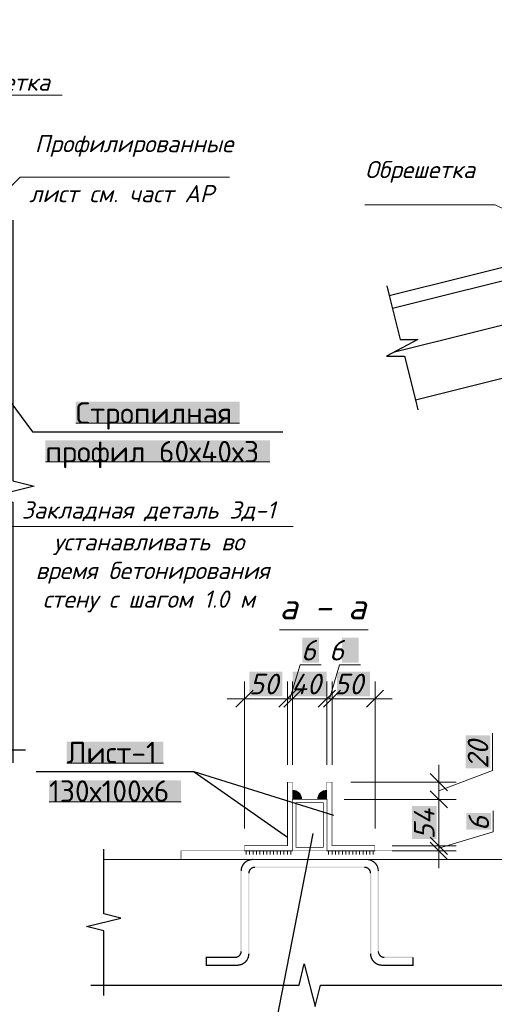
# Model space of a CAD drawing. Header units: millimetres. Extents: x 363306 to 7757304, y 1022887 to 1207196.
# Tile 703 of 1056: x 2405007 to 2410535, y 1065236 to 1076701. Entities that reach past the tile are written whole.
import ezdxf

# ---------------------------------------------------------------- set-up
doc = ezdxf.new("R2010")
doc.units = ezdxf.units.MM
for name, color, linetype in [('0 @ 100', 7, 'Continuous'), ('PDF12_0', 7, 'Continuous'), ('PDF12_108', 5, 'Continuous'), ('PDF12__8 hatch', 7, 'Continuous'), ('PDF12_kcd_tx', 7, 'Continuous'), ('PDF12_Text', 7, 'Continuous'), ('PDF12_выноски', 7, 'Continuous')]:
    doc.layers.add(name, color=color, linetype=linetype)
doc.layers.add('PDF12_A3 pdf uchun', color=7, linetype='Continuous', true_color=0x636466)
doc.styles.add('iso', font='isocpeur.TTF')
doc.styles.add('PDF ISOCPEUR', font='isocpeur.TTF')
doc.styles.add('PDF ISOCPEUR Italic', font='isocpeui.ttf')
doc.styles.get("Standard").update_dxf_attribs({"font": 'isocpeui.ttf'})
doc.styles.add('ViTEXT', font='isocpeur.TTF')
doc.styles.add('ГОСТ 2.304', font='isocpeui.ttf')

msp = doc.modelspace()

# ---------------------------------------------------------------- linework, layer by layer
at = {"layer": 'PDF12_0', "lineweight": 25}
for points in [[(2404926.498, 1074368.527), (2404926.498, 1074217.664), (2404926.498, 1071332.793), (2405175.884, 1071271.216), (2404675.573, 1071144.984), (2404926.498, 1071083.407), (2404926.498, 1068198.536), (2404926.498, 1068047.673)], [(2409283.054, 1073603.435), (2409312.303, 1073487.979), (2409440.074, 1072978.431), (2409646.357, 1072978.431), (2409281.514, 1072784.465), (2409487.796, 1072784.465), (2409615.568, 1072274.917), (2409643.278, 1072157.921)], [(2409312.303, 1073487.979), (2409312.303, 1073487.979)], [(2404075.2, 1073361.747), (2405157.411, 1071902.378), (2408071.531, 1071902.378)], [(2400811.632, 1068198.536), (2400962.495, 1068198.536), (2402819.034, 1068198.536), (2402882.15, 1068447.922), (2403006.843, 1067947.611), (2403068.42, 1068198.536), (2404926.498, 1068198.536), (2405075.822, 1068198.536)], [(2407038.581, 1067942.993), (2405198.976, 1067942.993)], [(2408665.747, 1067436.524), (2407038.581, 1067942.993), (2408125.411, 1067180.98)], [(2408420.979, 1067224.084), (2407963.772, 1064874.931), (2405048.113, 1064874.931)], [(2405985.619, 1065339.835), (2405985.619, 1065459.91), (2405985.619, 1066091.072), (2405785.494, 1066141.873), (2406184.204, 1066240.395), (2405985.619, 1066291.196), (2405985.619, 1066922.358), (2405985.619, 1067042.433)], [(2405985.619, 1066922.358), (2405985.619, 1066922.358)], [(2405834.756, 1065459.91), (2405985.619, 1065459.91), (2408260.88, 1065459.91), (2408322.456, 1065709.296), (2408447.149, 1065208.985), (2408510.265, 1065459.91), (2410785.526, 1065459.91), (2410936.389, 1065459.91)]]:
    msp.add_lwpolyline(points, dxfattribs=at)
at = {"layer": 'PDF12_0', "color": 7, "lineweight": 0, "true_color": 0xffffff}
for points in [[(2405660.801, 1072002.44), (2407568.141, 1072002.44)], [(2405306.735, 1071552.93), (2407922.207, 1071552.93)], [(2405556.121, 1068043.055), (2406681.436, 1068043.055)], [(2405349.839, 1067593.544), (2406887.718, 1067593.544)]]:
    msp.add_lwpolyline(points, dxfattribs=at)
at = {"layer": 'PDF12_0', "lineweight": 0}
for points in [[(2408031.506, 1069597.868), (2409067.535, 1069597.868)], [(2407725.162, 1068894.353), (2407525.037, 1068694.229)], [(2409045.983, 1068694.229), (2409244.568, 1068894.353)], [(2409989.647, 1067722.856), (2409789.522, 1067922.98)], [(2409989.647, 1066922.358), (2409789.522, 1067122.482)], [(2410785.526, 1066922.358), (2405985.619, 1066922.358)]]:
    msp.add_lwpolyline(points, dxfattribs=at)
for points in [[(2408225.473, 1068894.353), (2408025.349, 1068694.229)], [(2408085.386, 1068694.229), (2408285.51, 1068894.353)], [(2408685.759, 1068894.353), (2408485.635, 1068694.229)], [(2408545.672, 1068694.229), (2408745.797, 1068894.353)], [(2409989.647, 1067522.731), (2409789.522, 1067722.856)], [(2409989.647, 1066982.395), (2409789.522, 1067182.52)]]:
    msp.add_lwpolyline(points, close=True, dxfattribs=at)
at = {"layer": 'PDF12_0', "color": 3, "lineweight": 0}
for points in [[(2407625.1, 1067022.42), (2408185.448, 1067022.42)], [(2407645.112, 1067022.42), (2407645.112, 1066982.395)], [(2407685.137, 1067022.42), (2407685.137, 1066982.395)], [(2407725.162, 1067022.42), (2407725.162, 1066982.395)], [(2407765.187, 1067022.42), (2407765.187, 1066982.395)], [(2407805.212, 1067022.42), (2407805.212, 1066982.395)], [(2407845.237, 1067022.42), (2407845.237, 1066982.395)], [(2407885.261, 1067022.42), (2407885.261, 1066982.395)], [(2407925.286, 1067022.42), (2407925.286, 1066982.395)], [(2407965.311, 1067022.42), (2407965.311, 1066982.395)], [(2408005.336, 1067022.42), (2408005.336, 1066982.395)], [(2408045.361, 1067022.42), (2408045.361, 1066982.395)], [(2408085.386, 1067022.42), (2408085.386, 1066982.395)], [(2408125.411, 1067022.42), (2408125.411, 1066982.395)], [(2408165.436, 1067022.42), (2408165.436, 1066982.395)], [(2409146.045, 1067022.42), (2408585.697, 1067022.42)], [(2408605.709, 1067022.42), (2408605.709, 1066982.395)], [(2408645.734, 1067022.42), (2408645.734, 1066982.395)], [(2408685.759, 1067022.42), (2408685.759, 1066982.395)], [(2408725.784, 1067022.42), (2408725.784, 1066982.395)], [(2408765.809, 1067022.42), (2408765.809, 1066982.395)], [(2408805.834, 1067022.42), (2408805.834, 1066982.395)], [(2408845.859, 1067022.42), (2408845.859, 1066982.395)], [(2408885.884, 1067022.42), (2408885.884, 1066982.395)], [(2408925.909, 1067022.42), (2408925.909, 1066982.395)], [(2408965.933, 1067022.42), (2408965.933, 1066982.395)], [(2409005.958, 1067022.42), (2409005.958, 1066982.395)], [(2409045.983, 1067022.42), (2409045.983, 1066982.395)], [(2409086.008, 1067022.42), (2409086.008, 1066982.395)], [(2409126.033, 1067022.42), (2409126.033, 1066982.395)]]:
    msp.add_lwpolyline(points, dxfattribs=at)
at = {"layer": 'PDF12_0', "lineweight": 0}
for centre, start, end in [((2408184.678, 1067623.563), 359.999995, 90.000005), ((2408584.927, 1067623.563), 89.999995, 180.000005)]:
    msp.add_arc(centre, 105.45, start, end, dxfattribs=at)
at = {"layer": 'PDF12_0', "color": 7, "true_color": 0xffffff, "transparency": 33554559}
for points in [[(2405660.801, 1072253.365), (2407568.141, 1072253.365), (2405660.801, 1072002.44)], [(2407568.141, 1072253.365), (2405660.801, 1072002.44), (2407568.141, 1072002.44)], [(2405306.735, 1071802.315), (2407922.207, 1071802.315), (2405306.735, 1071552.93)], [(2407922.207, 1071802.315), (2405306.735, 1071552.93), (2407922.207, 1071552.93)], [(2405556.121, 1068292.441), (2406681.436, 1068292.441), (2405556.121, 1068043.055)], [(2406681.436, 1068292.441), (2405556.121, 1068043.055), (2406681.436, 1068043.055)], [(2405349.839, 1067842.93), (2406887.718, 1067842.93), (2405349.839, 1067593.544)], [(2406887.718, 1067842.93), (2405349.839, 1067593.544), (2406887.718, 1067593.544)]]:
    msp.add_solid(points, dxfattribs=at)
at = {"layer": 'PDF12_108', "lineweight": 0}
msp.add_line((2408125.411, 1067083.227), (2408125.411, 1067822.918), dxfattribs=at)
for points in [[(2408125.411, 1067822.918, 3.079, 3.079, 0), (2408185.448, 1067822.918, 3.079, 3.079, 0), (2408185.448, 1067023.19, 4.618, 4.618, 0), (2407625.1, 1067023.19, 3.079, 3.079, 0), (2407625.1, 1067083.227, 4.618, 4.618, 0), (2408125.411, 1067083.227, 3.079, 3.079, 0)], [(2408645.734, 1067822.918, 3.079, 3.079, 0), (2408585.697, 1067822.918, 3.079, 3.079, 0), (2408585.697, 1067023.19, 4.618, 4.618, 0), (2409145.276, 1067023.19, 4.618, 4.618, 0), (2409145.276, 1067083.227, 4.618, 4.618, 0), (2408644.965, 1067083.227, 4.618, 4.618, 0), (2408644.965, 1067822.918, 0, 0, 0)]]:
    msp.add_lwpolyline(points, format="xyseb", dxfattribs=at)
at = {"layer": 'PDF12_108', "color": 244, "lineweight": 0, "true_color": 0x991a1e, "const_width": 7.697}
for points in [[(2408184.678, 1067623.563), (2408584.927, 1067623.563), (2408584.927, 1067023.19), (2408184.678, 1067023.19)], [(2408224.703, 1067583.538), (2408544.902, 1067583.538), (2408544.902, 1067063.215), (2408224.703, 1067063.215)]]:
    msp.add_lwpolyline(points, close=True, dxfattribs=at)
at = {"layer": 'PDF12_108', "color": 251, "lineweight": 0, "true_color": 0x636466, "const_width": 7.697}
msp.add_lwpolyline([(2406885.409, 1067023.19), (2409885.736, 1067023.19), (2409885.736, 1066923.128), (2406885.409, 1066923.128)], close=True, dxfattribs=at)
at = {"layer": 'PDF12_108', "color": 251, "lineweight": 0, "true_color": 0x636466}
for points, const_width in [([(2407722.083, 1066923.128), (2407695.143, 1066920.818), (2407669.743, 1066912.352), (2407646.652, 1066900.806), (2407625.869, 1066883.103), (2407609.705, 1066863.09), (2407596.62, 1066839.229), (2407588.923, 1066814.599), (2407586.614, 1066788.428)], 15.091), ([(2409184.531, 1066788.428), (2409181.452, 1066814.599), (2409174.525, 1066839.229), (2409161.44, 1066863.09), (2409144.506, 1066883.103), (2409123.724, 1066900.806), (2409100.633, 1066912.352), (2409075.232, 1066920.818), (2409049.062, 1066923.128)], 14.36)]:
    msp.add_lwpolyline(points, dxfattribs=dict(at, const_width=const_width))
for points in [[(2407514.261, 1065781.649, 15.394, 15.394, 0), (2407181.747, 1065781.649, 15.394, 15.394, 0), (2407181.747, 1065690.823, 15.394, 15.394, 0), (2407541.971, 1065690.823, 15.362, 15.362, 0), (2407568.141, 1065693.902, 15.362, 15.362, 0), (2407592.772, 1065700.829, 15.362, 15.362, 0), (2407616.633, 1065713.914, 15.362, 15.362, 0), (2407636.645, 1065730.078, 15.362, 15.362, 0), (2407654.349, 1065750.86, 15.362, 15.362, 0), (2407665.894, 1065773.951, 15.362, 15.362, 0), (2407674.361, 1065800.122, 15.362, 15.362, 0), (2407676.67, 1065826.292, 0, 0, 0)], [(2409589.398, 1065781.649, 15.394, 15.394, 0), (2409589.398, 1065690.823, 15.394, 15.394, 0), (2409229.174, 1065690.823, 15.262, 15.262, 0), (2409203.004, 1065693.902, 15.262, 15.262, 0), (2409176.834, 1065700.829, 15.262, 15.262, 0), (2409153.743, 1065713.914, 15.262, 15.262, 0), (2409132.96, 1065730.078, 15.262, 15.262, 0), (2409116.796, 1065750.86, 15.262, 15.262, 0), (2409103.711, 1065773.951, 15.262, 15.262, 0), (2409096.784, 1065800.122, 15.262, 15.262, 0), (2409093.705, 1065826.292, 0, 0, 0)]]:
    msp.add_lwpolyline(points, format="xyseb", dxfattribs=at)
msp.add_lwpolyline([(2409589.398, 1065781.649), (2409589.398, 1065781.649)], dxfattribs=at)
at = {"layer": 'PDF12_108', "color": 251, "true_color": 0x636466, "transparency": 33554559}
for points in [[(2407722.083, 1066930.055), (2407722.083, 1066916.2), (2409049.062, 1066930.055)], [(2407722.083, 1066916.2), (2409049.062, 1066930.055), (2409049.062, 1066916.2)], [(2407678.979, 1066800.744), (2407692.834, 1066793.047), (2407671.282, 1066782.271)], [(2407692.834, 1066817.677), (2407703.61, 1066806.901), (2407678.979, 1066800.744)], [(2407703.61, 1066806.901), (2407678.979, 1066800.744), (2407692.834, 1066793.047)], [(2407708.228, 1066829.993), (2407715.925, 1066817.677), (2407692.834, 1066817.677)], [(2407715.925, 1066817.677), (2407692.834, 1066817.677), (2407703.61, 1066806.901)], [(2407728.241, 1066837.69), (2407731.32, 1066823.835), (2407708.228, 1066829.993)], [(2407731.32, 1066823.835), (2407708.228, 1066829.993), (2407715.925, 1066817.677)], [(2407748.253, 1066840.769), (2407748.253, 1066825.375), (2407728.241, 1066837.69)], [(2407748.253, 1066825.375), (2407728.241, 1066837.69), (2407731.32, 1066823.835)], [(2409021.353, 1066825.375), (2409021.353, 1066840.769), (2407748.253, 1066825.375)], [(2409021.353, 1066840.769), (2407748.253, 1066825.375), (2407748.253, 1066840.769)], [(2409042.904, 1066837.69), (2409038.286, 1066823.835), (2409021.353, 1066840.769)], [(2409038.286, 1066823.835), (2409021.353, 1066840.769), (2409021.353, 1066825.375)], [(2409053.68, 1066817.677), (2409042.904, 1066837.69), (2409038.286, 1066823.835)], [(2409061.377, 1066829.993), (2409053.68, 1066817.677), (2409042.904, 1066837.69)], [(2409067.535, 1066806.901), (2409061.377, 1066829.993), (2409053.68, 1066817.677)], [(2409078.311, 1066817.677), (2409067.535, 1066806.901), (2409061.377, 1066829.993)], [(2409078.311, 1066793.047), (2409078.311, 1066817.677), (2409067.535, 1066806.901)], [(2409090.626, 1066800.744), (2409078.311, 1066793.047), (2409078.311, 1066817.677)], [(2409084.469, 1066777.653), (2409090.626, 1066800.744), (2409078.311, 1066793.047)], [(2409098.323, 1066782.271), (2409084.469, 1066777.653), (2409090.626, 1066800.744)], [(2407578.917, 1065852.462), (2407594.311, 1065852.462), (2407578.917, 1066788.428)], [(2407594.311, 1065852.462), (2407578.917, 1066788.428), (2407594.311, 1066788.428)], [(2407671.282, 1066782.271), (2407686.676, 1066777.653), (2407669.743, 1066760.719)], [(2407686.676, 1066777.653), (2407669.743, 1066760.719), (2407683.598, 1066760.719)], [(2407683.598, 1066760.719), (2407669.743, 1066760.719), (2407683.598, 1065826.292)], [(2407669.743, 1066760.719), (2407683.598, 1065826.292), (2407669.743, 1065826.292)], [(2407692.834, 1066793.047), (2407671.282, 1066782.271), (2407686.676, 1066777.653)], [(2409086.008, 1066760.719), (2409098.323, 1066782.271), (2409084.469, 1066777.653)], [(2409101.402, 1066760.719), (2409086.008, 1066760.719), (2409098.323, 1066782.271)], [(2409086.008, 1065826.292), (2409101.402, 1065826.292), (2409086.008, 1066760.719)], [(2409101.402, 1065826.292), (2409086.008, 1066760.719), (2409101.402, 1066760.719)], [(2409192.228, 1066788.428), (2409176.834, 1066788.428), (2409192.228, 1065852.462)], [(2409176.834, 1066788.428), (2409192.228, 1065852.462), (2409176.834, 1065852.462)], [(2407514.261, 1065789.346), (2407535.813, 1065777.03), (2407531.195, 1065790.885)], [(2407514.261, 1065773.951), (2407514.261, 1065789.346), (2407535.813, 1065777.03)], [(2407531.195, 1065790.885), (2407554.286, 1065784.727), (2407546.589, 1065797.043)], [(2407535.813, 1065777.03), (2407531.195, 1065790.885), (2407554.286, 1065784.727)], [(2407546.589, 1065797.043), (2407571.22, 1065797.043), (2407560.444, 1065807.819)], [(2407554.286, 1065784.727), (2407546.589, 1065797.043), (2407571.22, 1065797.043)], [(2407560.444, 1065807.819), (2407583.535, 1065813.976), (2407569.681, 1065820.134)], [(2407571.22, 1065797.043), (2407560.444, 1065807.819), (2407583.535, 1065813.976)], [(2407569.681, 1065820.134), (2407591.232, 1065832.449), (2407577.378, 1065837.068)], [(2407583.535, 1065813.976), (2407569.681, 1065820.134), (2407591.232, 1065832.449)], [(2407591.232, 1065832.449), (2407577.378, 1065837.068), (2407594.311, 1065852.462)], [(2407577.378, 1065837.068), (2407594.311, 1065852.462), (2407578.917, 1065852.462)], [(2409176.834, 1065852.462), (2409192.228, 1065852.462), (2409179.913, 1065832.449)], [(2409192.228, 1065852.462), (2409179.913, 1065832.449), (2409193.767, 1065837.068)], [(2409179.913, 1065832.449), (2409193.767, 1065837.068), (2409187.61, 1065813.976)], [(2409193.767, 1065837.068), (2409187.61, 1065813.976), (2409199.925, 1065820.134)], [(2409187.61, 1065813.976), (2409199.925, 1065820.134), (2409199.925, 1065797.043)], [(2409199.925, 1065820.134), (2409199.925, 1065797.043), (2409210.701, 1065807.819)], [(2409199.925, 1065797.043), (2409210.701, 1065807.819), (2409216.859, 1065784.727)], [(2409210.701, 1065807.819), (2409216.859, 1065784.727), (2409224.556, 1065797.043)], [(2409216.859, 1065784.727), (2409224.556, 1065797.043), (2409235.332, 1065777.03)], [(2409224.556, 1065797.043), (2409235.332, 1065777.03), (2409239.95, 1065790.885)], [(2409235.332, 1065777.03), (2409239.95, 1065790.885), (2409255.344, 1065773.951)], [(2409239.95, 1065790.885), (2409255.344, 1065773.951), (2409255.344, 1065789.346)], [(2409255.344, 1065789.346), (2409255.344, 1065773.951), (2409589.398, 1065789.346)], [(2409255.344, 1065773.951), (2409589.398, 1065789.346), (2409589.398, 1065773.951)]]:
    msp.add_solid(points, dxfattribs=at)
at = {"layer": 'PDF12__8 hatch', "transparency": 33554559}
for points in [[(2408185.448, 1067727.474), (2408203.921, 1067725.935), (2408185.448, 1067725.935)], [(2408203.921, 1067725.935), (2408185.448, 1067725.935), (2408220.855, 1067721.316)], [(2408185.448, 1067725.935), (2408220.855, 1067721.316), (2408185.448, 1067721.316)], [(2408220.855, 1067721.316), (2408185.448, 1067721.316), (2408237.788, 1067713.619)], [(2408185.448, 1067721.316), (2408237.788, 1067713.619), (2408185.448, 1067713.619)], [(2408237.788, 1067713.619), (2408185.448, 1067713.619), (2408253.183, 1067702.843)], [(2408185.448, 1067713.619), (2408253.183, 1067702.843), (2408185.448, 1067702.843)], [(2408533.357, 1067713.619), (2408585.697, 1067702.843), (2408517.963, 1067702.843)], [(2408548.751, 1067721.316), (2408585.697, 1067713.619), (2408533.357, 1067713.619)], [(2408585.697, 1067713.619), (2408533.357, 1067713.619), (2408585.697, 1067702.843)], [(2408567.224, 1067725.935), (2408585.697, 1067721.316), (2408548.751, 1067721.316)], [(2408585.697, 1067721.316), (2408548.751, 1067721.316), (2408585.697, 1067713.619)], [(2408585.697, 1067727.474), (2408585.697, 1067725.935), (2408567.224, 1067725.935)], [(2408585.697, 1067725.935), (2408567.224, 1067725.935), (2408585.697, 1067721.316)], [(2408253.183, 1067702.843), (2408185.448, 1067702.843), (2408265.498, 1067690.528)], [(2408185.448, 1067702.843), (2408265.498, 1067690.528), (2408185.448, 1067690.528)], [(2408265.498, 1067690.528), (2408185.448, 1067690.528), (2408276.274, 1067675.134)], [(2408185.448, 1067690.528), (2408276.274, 1067675.134), (2408185.448, 1067675.134)], [(2408276.274, 1067675.134), (2408185.448, 1067675.134), (2408283.971, 1067659.74)], [(2408185.448, 1067675.134), (2408283.971, 1067659.74), (2408185.448, 1067659.74)], [(2408283.971, 1067659.74), (2408185.448, 1067659.74), (2408288.589, 1067641.266)], [(2408185.448, 1067659.74), (2408288.589, 1067641.266), (2408185.448, 1067641.266)], [(2408288.589, 1067641.266), (2408185.448, 1067641.266), (2408290.129, 1067622.793)], [(2408185.448, 1067641.266), (2408290.129, 1067622.793), (2408185.448, 1067622.793)], [(2408482.556, 1067641.266), (2408585.697, 1067622.793), (2408479.477, 1067622.793)], [(2408487.174, 1067659.74), (2408585.697, 1067641.266), (2408482.556, 1067641.266)], [(2408585.697, 1067641.266), (2408482.556, 1067641.266), (2408585.697, 1067622.793)], [(2408494.871, 1067675.134), (2408585.697, 1067659.74), (2408487.174, 1067659.74)], [(2408585.697, 1067659.74), (2408487.174, 1067659.74), (2408585.697, 1067641.266)], [(2408504.108, 1067690.528), (2408585.697, 1067675.134), (2408494.871, 1067675.134)], [(2408585.697, 1067675.134), (2408494.871, 1067675.134), (2408585.697, 1067659.74)], [(2408517.963, 1067702.843), (2408585.697, 1067690.528), (2408504.108, 1067690.528)], [(2408585.697, 1067690.528), (2408504.108, 1067690.528), (2408585.697, 1067675.134)], [(2408585.697, 1067702.843), (2408517.963, 1067702.843), (2408585.697, 1067690.528)]]:
    msp.add_solid(points, dxfattribs=at)
at = {"layer": 'PDF12_A3 pdf uchun', "color": 244, "lineweight": 30, "true_color": 0x991a1e}
for points in [[(2409312.303, 1073487.979), (2412865.281, 1074373.145), (2416418.26, 1073487.979)], [(2409349.249, 1073341.734), (2412865.281, 1074219.203), (2416382.853, 1073341.734)]]:
    msp.add_lwpolyline(points, dxfattribs=at)
at = {"layer": 'PDF12_A3 pdf uchun', "color": 177, "lineweight": 30, "true_color": 0x283188}
for points in [[(2409372.34, 1072832.187), (2412865.281, 1073703.498)], [(2409615.568, 1072274.917), (2412865.281, 1073084.651), (2416116.534, 1072274.917)]]:
    msp.add_lwpolyline(points, dxfattribs=at)
at = {"layer": 'PDF12_kcd_tx', "lineweight": 0}
for points in [[(2408154.66, 1068794.291), (2408273.195, 1069189.922), (2408519.502, 1069189.922)], [(2408614.946, 1068794.291), (2408733.481, 1069189.922), (2408978.249, 1069189.922)], [(2407625.1, 1067282.582), (2407625.1, 1068994.416)], [(2409146.045, 1067282.582), (2409146.045, 1068994.416)], [(2407424.975, 1068794.291), (2408325.535, 1068794.291)], [(2408125.411, 1068794.291), (2407925.286, 1068794.291)], [(2407985.324, 1068794.291), (2408785.821, 1068794.291)], [(2408125.411, 1068794.291), (2408185.448, 1068794.291), (2408125.411, 1068794.291)], [(2408185.448, 1068794.291), (2408385.573, 1068794.291), (2408585.697, 1068794.291)], [(2408445.61, 1068794.291), (2409344.63, 1068794.291)], [(2408585.697, 1068794.291), (2408645.734, 1068794.291), (2408585.697, 1068794.291)], [(2408645.734, 1068794.291), (2408845.859, 1068794.291)], [(2409889.585, 1067722.856), (2410514.589, 1067956.847), (2410514.589, 1068392.503)], [(2409889.585, 1067422.669), (2409889.585, 1068023.042)], [(2408865.871, 1067822.918), (2410089.709, 1067822.918)], [(2409889.585, 1066882.333), (2409889.585, 1067822.918)], [(2409889.585, 1067053.208), (2410523.825, 1067244.096), (2410523.825, 1067488.864)], [(2409889.585, 1067082.457), (2409889.585, 1067282.582)], [(2409889.585, 1067022.42), (2409889.585, 1067082.457), (2409889.585, 1067022.42)], [(2409344.63, 1067022.42), (2410089.709, 1067022.42)], [(2409889.585, 1067022.42), (2409889.585, 1066822.296)]]:
    msp.add_lwpolyline(points, dxfattribs=at)
for points in [[(2408125.411, 1068994.416), (2408125.411, 1068023.042)], [(2408185.448, 1068994.416), (2408185.448, 1068023.042)], [(2408585.697, 1068994.416), (2408585.697, 1068023.042)], [(2408645.734, 1068994.416), (2408645.734, 1068023.042)], [(2410089.709, 1067622.793), (2408785.821, 1067622.793)], [(2410089.709, 1067082.457), (2409344.63, 1067082.457)]]:
    msp.add_lwpolyline(points, close=True, dxfattribs=at)
at = {"layer": 'PDF12_kcd_tx', "color": 7, "true_color": 0xffffff, "transparency": 33554559}
for points in [[(2408299.365, 1069503.963), (2408299.365, 1069216.092), (2408493.332, 1069503.963)], [(2408299.365, 1069216.092), (2408493.332, 1069503.963), (2408493.332, 1069216.092)], [(2408759.651, 1069503.963), (2408759.651, 1069216.092), (2408953.618, 1069503.963)], [(2408759.651, 1069216.092), (2408953.618, 1069503.963), (2408953.618, 1069216.092)], [(2407683.598, 1069108.333), (2407683.598, 1068820.461), (2408066.913, 1069108.333)], [(2407683.598, 1068820.461), (2408066.913, 1069108.333), (2408066.913, 1068820.461)], [(2408186.988, 1069108.333), (2408186.988, 1068820.461), (2408582.618, 1069108.333)], [(2408186.988, 1068820.461), (2408582.618, 1069108.333), (2408582.618, 1068820.461)], [(2408702.693, 1069108.333), (2408702.693, 1068820.461), (2409087.548, 1069108.333)], [(2408702.693, 1068820.461), (2409087.548, 1069108.333), (2409087.548, 1068820.461)], [(2410200.547, 1067983.017), (2410488.419, 1067983.017), (2410200.547, 1068366.333)], [(2410488.419, 1067983.017), (2410200.547, 1068366.333), (2410488.419, 1068366.333)], [(2409575.543, 1067160.968), (2409863.415, 1067160.968), (2409575.543, 1067544.283)], [(2409863.415, 1067160.968), (2409575.543, 1067544.283), (2409863.415, 1067544.283)], [(2410209.784, 1067270.267), (2410497.655, 1067270.267), (2410209.784, 1067462.694)], [(2410497.655, 1067270.267), (2410209.784, 1067462.694), (2410497.655, 1067462.694)]]:
    msp.add_solid(points, dxfattribs=at)
at = {"layer": 'PDF12_выноски', "lineweight": 18}
for points in [[(2403413.25, 1073763.535), (2403982.835, 1075820.199), (2404115.225, 1075820.199), (2405503.781, 1075820.199)], [(2404173.723, 1074029.854), (2405011.167, 1074867.298), (2405143.557, 1074867.298), (2407449.606, 1074867.298)], [(2412152.53, 1073768.153), (2410546.917, 1074545.56), (2410414.527, 1074545.56), (2409025.971, 1074545.56)], [(2402110.902, 1072399.61), (2404924.959, 1070800.154), (2405057.349, 1070800.154), (2408191.606, 1070800.154)]]:
    msp.add_lwpolyline(points, dxfattribs=at)

# ---------------------------------------------------------------- texts
at = {"color": 7, "linetype": 'Continuous', "lineweight": -3, "insert": (2337050.522, 1083049.577, 0), "char_height": 250, "width": 12330.66749, "attachment_point": 1, "style": 'ViTEXT'}
msp.add_mtext('{\\fISOCPEUR|b1|i1|c204|p34;\\C256;\\c0;       \\A1;\\H1.17391x;Состав кровли.\\A0;\\P\\pi-511.11,l511.11,t255.555;\\fISOCPEUR|b0|i1|c204|p34;\\H0.92593x;1.^I Металлические профилированные листы с полимерными покрытиями с обеих сторон по деревянным конструкциям (РСТУз 24045-94) Н35-1000-0,50 мм.\\fISOCPEUR|b1|i1|c204|p34;\\P\\pi0,l0,tz;\\fISOCPEUR|b0|i1|c204|p34;2. Цемента песчаное стяжка, толщиной 50мм, (приложения 1, пункт 71, КМК 2.01.04-2018), aрмированная сетка Ø3 АСК ( АБК ) шаг 150 х 150 мм. с устройством дефор. швов с шаг 6,0 х 6,0 м (с заполнением д.ш. герметиком).\\P3. Гидроизоляционная мембрана из профиллированная полиэтиленовая рулонная толщиной 0,45мм -1 слоя.\\P4. Утеплитель - минераловатные плиты рулонные TC 040, толщиной 100мм.\\P5. Полиэтиленовая пленка, толщиной 2 мм.\\P6. Сборная железобетонная плита покрытия - 220 мм}', dxfattribs=at)
at = {"color": 0, "lineweight": -2, "ltscale": 5, "char_height": 300, "attachment_point": 1, "style": 'iso'}
for s, insert, width in [('\\pi7162.827;{\\fISOCPEUR|b0|i1|c204|p34;Примечание:\\P\\pi0;1. \\C256;Данный лист читать совместно с листами\\C0; КP- \\P2. Горизонтальные сетки СГ-1, СГ-2, СГ-3  устраиваются по длине в стенах и в перегородках, через каждый 600 мм расстояние по высоте.\\P\\C256;3. Стены  выполнить из газоблока изготавливается автоклавным методом D600/\\PКладку выполнить с применением однорядной перевязки\\P5.Контроль качества материалов и работ выполнять согласно указаниям \\PКМК 2.01.03-19, КМК 3.03.01-98 и ППР.\\P6. Все внутренние дверные отверстие монтажировать на отм. +2,100.\\P7. Прочность клеевого состава или раствора должна обеспечить величину нормального сцепления не менее 1,2 кгс/см².}', (1348958.4, 1070865.149), 17773.54363), ('\\pi7162.827;{\\fISOCPEUR|b0|i1|c204|p34;Примечание:\\P\\pi0;1. \\C256;Данный лист читать совместно с листами\\C0; КP-21-34\\P2. Горизонтальные сетки СГ-1, СГ-2, СГ-3  устраиваются по длине в стенах и в перегородках, через каждый 600 мм расстояние по высоте.\\P\\C256;3. Стены  выполнить из газоблока изготавливается автоклавным методом D600/ Кладку выполнить с применением однорядной перевязки\\P5.Контроль качества материалов и работ выполнять согласно указаниям КМК 2.01.03-96, КМК 3.03.01-98 и ППР.\\P6. Все внутренние дверные отверстие монтажировать на отм. +2,100.\\P7. Проч-ность клеевого состава или раствора должна обеспечить величину\\Pнормального сцепления не менее 1,2 кгс/см².}', (1058315.855, 1065292.541, 0), 19769.395)]:
    msp.add_mtext(s, dxfattribs=dict(at, insert=insert, width=width))
at = {"insert": (2316932.162, 1068179.989, 0), "char_height": 260, "width": 4079.59155, "attachment_point": 4}
msp.add_mtext('\\pi388.99274;Водосточная труба\\P\\pi976.94729;150 х 100 мм. ', dxfattribs=at)
at = {"layer": '0 @ 100', "color": 7, "insert": (761996.908, 1075986.433), "char_height": 318.940213, "width": 19697.5359, "attachment_point": 4, "style": 'ГОСТ 2.304'}
msp.add_mtext('\\pi5457.36288;{\\fISOCPEUR|b1|i1|c204|p34;Характеристика участка строительства:\\P\\pi0;\\P}Расчетная зимняя температура воздух 15 °С.\\PСкоростной напор ветра   - 38кг/м2.\\PВес снегового покрова    - 50кг/м2.\\PКлассификация зданий по функциональной пожарной опасности - Ф 4.1 \\PКоэффициент надежности по назначению - 0.95\\P\\P^IПроектом разработано подъёмник для мало мобильных граждан населения грузоподъемностью 250 кг. скоростью 0,25 см/с. Двери шахт подъёмника противопожарные с пределом огнестойкости El 30. Подъёмники оборудованы кабинами габаритами 1500х1500 мм, ширина дверей кабины обеспечивает проезд инвалидной коляски. Для экстренных случаев подъёмник оснащен дополнительным аккумулятором и механическим спуском для безопасного спуска пассажира в нулевую отметку. Так же в дверях подъёмника установлены замки датчики которые открываются с ключевыми картами, чтобы открыть двери подъёмника.\\P^IС внешней и внутренней стороны наружных стен предусмотрено обшивка из аквапанелей толщиной 12,5мм с утеплением из минераловатной ваты на кварцевой основе, А =0,040 Вт/мС, толщиной 100мм. (по теплотехническому расчету). Наружная отделка из органическое стекло.\\P^IПодрядчик обязан предоставить заказчику сертификаты соответствия и пожарной безопасности на фасадную систему и все применяемые в данной системе материалы и изделия.\\PКонструкции, изделия и материалы применены по действующим стандартам, ТУ, сертификатам. На путях эвакуации используются отделочные материалы, соответствующие требованиям п. 5.25 ШНК 2.01.02-04.\\PОтделка стен с внутренней стороны окраска водоэмульсионными красками светлых тонов. Во внутренней и наружной отделке использованы современные отделочные материалы используемые на территории Республики Узбекистан.\\P^IКрыша - скатная из металлических профилированных листов с полимерными покрытиями с обеих сторон толщ.0,55мм по металлическим конструкциям.\\P^IПо периметру наружных стен устраивается бетонная отмостка. Бетон кл.В 7,5 шириной 1000 мм, толщиной 50 мм по гравийному основанию толщиной 100 мм -150 мм.\\P^IВсе строительно-монтажные работы вести согласно указаний соответствующих строительных норм и проекта производства работ (П.П.Р.) на основании ШНК 3.01.01 - 03 и КМК 3.01.02 - 00.', dxfattribs=at)
at = {"layer": 'PDF12_Text', "attachment_point": 7}
for s, insert, char_height, style in [('Обрешетка', (2404079.818, 1075820.264), 199.9995, 'PDF ISOCPEUR Italic'), ('Профилированные', (2405183.301, 1075103.391), 199.99946, 'PDF ISOCPEUR Italic'), ('Обрешетка', (2409030.309, 1074801.665), 199.9995, 'PDF ISOCPEUR Italic'), ('лист см. част АР', (2405118.926, 1074574.809), 199.99946, 'PDF ISOCPEUR Italic'), ('Стропилная', (2405660.801, 1071927.475), 249.9996, 'PDF ISOCPEUR'), ('профил 60х40х3', (2405306.735, 1071477.965), 249.99957, 'PDF ISOCPEUR'), ('Закладная деталь Зд-1', (2405031.179, 1070860.191), 199.99946, 'PDF ISOCPEUR Italic'), ('устанавливать во', (2405402.179, 1070466.165), 199.99946, 'PDF ISOCPEUR Italic'), ('время бетонирования', (2405192.818, 1070133.651), 199.99946, 'PDF ISOCPEUR Italic'), ('стену с шагом 1.0 м', (2405277.486, 1069799.597), 199.99946, 'PDF ISOCPEUR Italic'), ('a - a', (2408031.506, 1069717.942), 299.9997, 'PDF ISOCPEUR Italic'), ('6 6', (2408283.971, 1069239.183), 239.9991, 'PDF ISOCPEUR Italic'), ('50 40 50', (2407678.979, 1068845.092), 239.9991, 'PDF ISOCPEUR Italic'), ('Лист-1', (2405556.121, 1068043.055), 249.9996, 'PDF ISOCPEUR'), ('130х100х6', (2405349.839, 1067593.544), 249.9996, 'PDF ISOCPEUR')]:
    msp.add_mtext(s, dxfattribs=dict(at, insert=insert, char_height=char_height, style=style))
at = {"layer": 'PDF12_Text', "attachment_point": 7, "rotation": 90, "style": 'PDF ISOCPEUR Italic'}
for s, insert, char_height in [('20', (2410465.327, 1067978.399), 239.9991), ('54', (2409838.784, 1067156.35), 239.9991), ('6', (2410474.564, 1067253.333), 239.999)]:
    msp.add_mtext(s, dxfattribs=dict(at, insert=insert, char_height=char_height))

doc.saveas('drawing.dxf')
